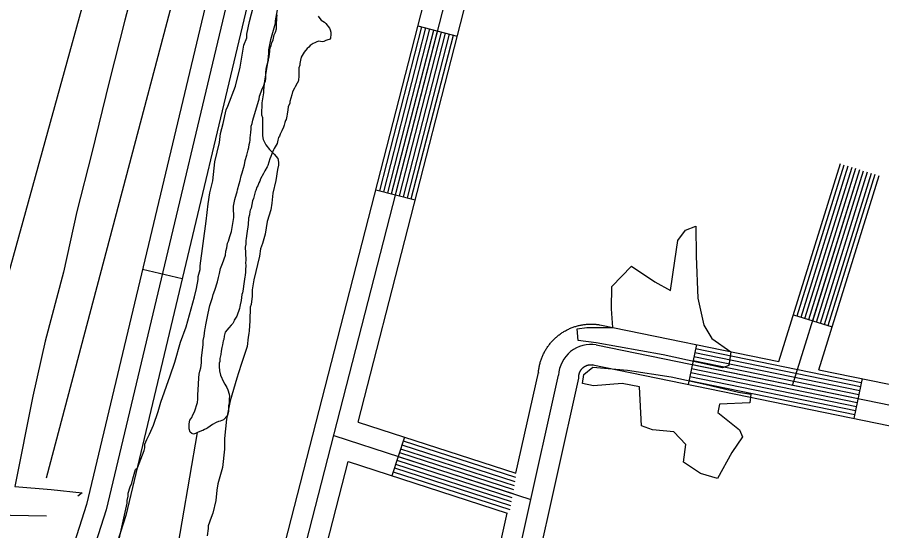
# Model space of a CAD drawing. Extents: x 3180038 to 3217926, y 922069 to 947485.
# Drawn here: x 3189218 to 3189857, y 939772 to 940151 of the extents above; entities that cross this region are included whole.
import ezdxf

# ---------------------------------------------------------------- set-up
doc = ezdxf.new("R2010")
doc.units = 0
for name, color, linetype in [('V-ROAD-CNTR', 7, 'Continuous'), ('V-RRAP-FSHR', 7, 'Continuous'), ('V-SITE-VEGE', 7, 'Continuous'), ('V-TOPO-SHOR', 7, 'Continuous')]:
    doc.layers.add(name, color=color, linetype=linetype)

msp = doc.modelspace()

# ---------------------------------------------------------------- linework, layer by layer
at = {"layer": 'V-ROAD-CNTR'}
for p, q in [((3189514.06, 940144.95), (3189543.12, 940137.48)), ((3189482.97, 940023.87), (3189512.03, 940016.41)), ((3189339.7, 939958.05), (3189310.51, 939965)), ((3189791.43, 939931.47), (3189820.08, 939922.57)), ((3189719.83, 939909.41), (3189713.79, 939880.03)), ((3189842.27, 939884.27), (3189836.24, 939854.88)), ((3189504.01, 939841.09), (3189494.76, 939812.55))]:
    msp.add_line(p, q, dxfattribs=at)
for points in [[(3189693.89, 941463.46), (3189592.95, 941082.49), (3189496.5, 940659.28), (3189496.12, 940640.3), (3189495.56, 940623.53), (3189493.41, 940606.17), (3189489.61, 940588.5), (3189481.35, 940554.88), (3189470.49, 940523.01), (3189457.29, 940497.64), (3189442.78, 940471.04), (3189432.79, 940448.48), (3189424.25, 940425.05), (3189417.76, 940397.35), (3189412, 940370.94), (3189402.92, 940339.98), (3189392.15, 940308.16), (3189269.17, 939791.24), (3189249.17, 939728.7), (3189224.16, 939702.93)], [(3189284.97, 939192.37), (3189772.53, 941091.31)], [(3189469.86, 939852.15), (3189763.42, 940995.51)], [(3189599.78, 940977.43), (3189526.43, 940655.6), (3189526.11, 940639.5), (3189525.5, 940621.19), (3189523.02, 940601.16), (3189518.85, 940581.77), (3189510.17, 940546.45), (3189498.15, 940511.18), (3189483.77, 940483.54), (3189469.71, 940457.76), (3189460.63, 940437.26), (3189453.05, 940416.47), (3189447.02, 940390.73), (3189441.09, 940363.52), (3189431.54, 940330.94), (3189421.01, 940299.86), (3189298.09, 939783.19), (3189275.71, 939713.21), (3189271.62, 939708.69)], [(3189270.2, 939195.16), (3189723.52, 940960.76)], [(3189406.58, 940304.01), (3189283.63, 939787.21), (3189262.44, 939720.95), (3189219.77, 939674.83)], [(3189485.88, 940023.13), (3189516.96, 940144.2)], [(3189488.78, 940022.38), (3189519.87, 940143.46)], [(3189491.69, 940021.64), (3189522.78, 940142.71)], [(3189494.6, 940020.89), (3189525.68, 940141.96)], [(3189497.5, 940020.14), (3189528.59, 940141.22)], [(3189500.41, 940019.4), (3189531.49, 940140.47)], [(3189503.31, 940018.65), (3189534.4, 940139.73)], [(3189506.22, 940017.91), (3189537.3, 940138.98)], [(3189509.12, 940017.16), (3189540.21, 940138.23)], [(3189780.69, 939896.91), (3189826.19, 940043.31)], [(3189790.92, 939879.27), (3189840.52, 940038.86)], [(3189794.3, 939930.58), (3189829.06, 940042.42)], [(3189797.16, 939929.69), (3189831.92, 940041.53)], [(3189800.03, 939928.8), (3189834.79, 940040.64)], [(3189802.89, 939927.91), (3189837.65, 940039.75)], [(3189805.76, 939927.02), (3189840.52, 940038.86)], [(3189808.62, 939926.13), (3189843.38, 940037.97)], [(3189810.23, 939890.85), (3189854.84, 940034.41)], [(3189811.49, 939925.24), (3189846.25, 940037.08)], [(3189814.35, 939924.35), (3189849.11, 940036.19)], [(3189817.22, 939923.46), (3189851.98, 940035.3)], [(3189615.38, 939914.14), (3189615.86, 939914.59), (3189616.35, 939915.02), (3189616.92, 939915.5), (3189617.43, 939915.92), (3189617.95, 939916.33), (3189618.5, 939916.75), (3189619.02, 939917.14), (3189619.62, 939917.57), (3189620.18, 939917.95), (3189620.7, 939918.29), (3189621.32, 939918.69), (3189621.9, 939919.04), (3189622.45, 939919.37), (3189623.07, 939919.72), (3189623.7, 939920.06), (3189624.28, 939920.36), (3189624.85, 939920.64), (3189625.5, 939920.95), (3189626.14, 939921.25), (3189626.75, 939921.51), (3189627.36, 939921.76), (3189628.02, 939922.03), (3189628.67, 939922.26), (3189629.27, 939922.48), (3189629.95, 939922.7), (3189630.61, 939922.91), (3189631.25, 939923.1), (3189631.91, 939923.28), (3189632.56, 939923.45), (3189633.24, 939923.61), (3189633.91, 939923.76), (3189634.54, 939923.89), (3189635.2, 939924.01), (3189635.93, 939924.13), (3189636.6, 939924.23), (3189637.26, 939924.32), (3189637.92, 939924.39), (3189638.59, 939924.46), (3189639.33, 939924.52), (3189640, 939924.55), (3189640.61, 939924.58), (3189641.36, 939924.6), (3189642.05, 939924.6), (3189642.66, 939924.6), (3189643.38, 939924.58), (3189644.07, 939924.55), (3189644.74, 939924.51), (3189645.47, 939924.45), (3189646.09, 939924.39), (3189646.76, 939924.31), (3189647.49, 939924.22), (3189648.02, 939924.14), (3189648.44, 939924.07), (3189780.69, 939896.91)], [(3189586.46, 939814.38), (3189603.04, 939888.89), (3189603, 939888.28), (3189603.06, 939889), (3189603.13, 939889.63), (3189603.2, 939890.29), (3189603.3, 939891.02), (3189603.39, 939891.65), (3189603.5, 939892.31), (3189603.64, 939893.03), (3189603.77, 939893.7), (3189603.92, 939894.36), (3189604.07, 939894.98), (3189604.24, 939895.64), (3189604.44, 939896.36), (3189604.63, 939897), (3189604.83, 939897.61), (3189605.04, 939898.26), (3189605.28, 939898.92), (3189605.52, 939899.56), (3189605.78, 939900.22), (3189606.02, 939900.8), (3189606.3, 939901.44), (3189606.6, 939902.09), (3189606.87, 939902.67), (3189607.18, 939903.29), (3189607.51, 939903.91), (3189607.82, 939904.5), (3189608.14, 939905.06), (3189608.51, 939905.69), (3189608.89, 939906.3), (3189609.22, 939906.82), (3189609.6, 939907.39), (3189610, 939907.97), (3189610.4, 939908.53), (3189610.79, 939909.05), (3189611.2, 939909.6), (3189611.66, 939910.17), (3189612.07, 939910.66), (3189612.5, 939911.17), (3189612.99, 939911.72), (3189613.43, 939912.2), (3189613.9, 939912.69), (3189614.38, 939913.18), (3189614.85, 939913.64), (3189615.38, 939914.14)], [(3189645.82, 939909.3), (3189883.66, 939860.46)], [(3189718.62, 939903.54), (3189841.07, 939878.39)], [(3189719.23, 939906.47), (3189841.67, 939881.33)], [(3189717.41, 939897.66), (3189839.86, 939872.51)], [(3189718.02, 939900.6), (3189840.46, 939875.45)], [(3189536.74, 939452.95), (3189632.85, 939884.71), (3189632.93, 939886.17), (3189632.94, 939886.28), (3189632.96, 939886.49), (3189632.98, 939886.66), (3189633, 939886.77), (3189633.03, 939886.97), (3189633.05, 939887.14), (3189633.07, 939887.24), (3189633.1, 939887.39), (3189633.14, 939887.56), (3189633.19, 939887.75), (3189633.23, 939887.91), (3189633.25, 939888), (3189633.3, 939888.17), (3189633.36, 939888.36), (3189633.41, 939888.5), (3189633.46, 939888.64), (3189633.51, 939888.78), (3189633.56, 939888.91), (3189633.64, 939889.1), (3189633.7, 939889.23), (3189633.75, 939889.34), (3189633.84, 939889.52), (3189633.91, 939889.66), (3189633.97, 939889.78), (3189634.05, 939889.93), (3189634.15, 939890.1), (3189634.21, 939890.2), (3189634.27, 939890.3), (3189634.39, 939890.49), (3189634.48, 939890.62), (3189634.55, 939890.73), (3189634.64, 939890.85), (3189634.75, 939891.01), (3189634.85, 939891.13), (3189634.92, 939891.22), (3189635.04, 939891.37), (3189635.16, 939891.51), (3189635.23, 939891.58), (3189635.36, 939891.72), (3189635.47, 939891.84), (3189635.58, 939891.95), (3189635.7, 939892.07), (3189635.79, 939892.16)], [(3189635.79, 939892.16), (3189635.92, 939892.27), (3189636.06, 939892.4), (3189636.14, 939892.46), (3189636.27, 939892.57), (3189636.41, 939892.69), (3189636.53, 939892.78), (3189636.68, 939892.89), (3189636.77, 939892.95), (3189636.91, 939893.05), (3189637.08, 939893.16), (3189637.18, 939893.22), (3189637.31, 939893.3), (3189637.48, 939893.4), (3189637.59, 939893.47), (3189637.71, 939893.53), (3189637.87, 939893.61), (3189638.05, 939893.7), (3189638.17, 939893.76), (3189638.29, 939893.81), (3189638.45, 939893.88), (3189638.61, 939893.95), (3189638.73, 939894), (3189638.88, 939894.05), (3189639.07, 939894.12), (3189639.19, 939894.16), (3189639.33, 939894.2), (3189639.49, 939894.25), (3189639.65, 939894.29), (3189639.81, 939894.34), (3189639.95, 939894.37), (3189640.09, 939894.4), (3189640.29, 939894.44), (3189640.45, 939894.47), (3189640.56, 939894.49), (3189640.71, 939894.51), (3189640.89, 939894.54), (3189641.06, 939894.56), (3189641.23, 939894.57), (3189641.33, 939894.58), (3189641.5, 939894.59), (3189641.72, 939894.6), (3189641.82, 939894.6), (3189641.98, 939894.6), (3189642.2, 939894.6), (3189642.31, 939894.6), (3189642.47, 939894.59), (3189642.64, 939894.58), (3189642.75, 939894.57), (3189642.96, 939894.55), (3189643.13, 939894.53), (3189643.23, 939894.52), (3189643.54, 939894.47), (3189643.19, 939894.52), (3189880.86, 939845.72)], [(3189716.21, 939891.78), (3189838.65, 939866.64)], [(3189716.81, 939894.72), (3189839.26, 939869.58)], [(3189810.23, 939890.85), (3189886.3, 939875.23)], [(3189522.32, 939457.17), (3189617.94, 939886.8)], [(3189715, 939885.9), (3189837.45, 939860.76)], [(3189715.6, 939888.84), (3189838.05, 939863.7)], [(3189714.4, 939882.96), (3189836.84, 939857.82)], [(3189469.86, 939852.15), (3189586.46, 939814.38)], [(3189451.82, 939842.22), (3189597.52, 939795.03)], [(3189502.16, 939835.38), (3189585.59, 939808.35)], [(3189503.08, 939838.23), (3189586.11, 939811.34)], [(3189499.39, 939826.82), (3189584.03, 939799.4)], [(3189500.31, 939829.67), (3189584.55, 939802.38)], [(3189501.23, 939832.52), (3189585.07, 939805.37)], [(3189404.04, 939595.82), (3189462.38, 939823.04)], [(3189462.38, 939823.04), (3189579.91, 939784.96)], [(3189497.54, 939821.11), (3189582.99, 939793.43)], [(3189498.46, 939823.96), (3189583.51, 939796.41)], [(3189495.69, 939815.4), (3189581.95, 939787.46)], [(3189496.61, 939818.25), (3189582.47, 939790.44)], [(3189532.35, 939571.29), (3189579.91, 939784.96)]]:
    msp.add_lwpolyline(points, dxfattribs=at)
msp.add_arc((3189641.99, 939885.52), 24.08, 80.86083, 176.95427, dxfattribs=at)
at = {"layer": 'V-RRAP-FSHR'}
msp.add_spline([(3188909.67, 936835.56), (3188947.17, 936904.9), (3189148.2, 937330.34), (3189156.65, 937362.67), (3189315.07, 937655.25), (3189456.11, 937980.67), (3189785.8, 938633.8), (3189989.58, 939082.49), (3190086.54, 939246.28), (3190202.2, 939544.14), (3190260.41, 939640.92), (3190317.47, 939690.4), (3190371.63, 939771.98), (3190383.24, 939818.37), (3190378.32, 939877.04), (3190456.71, 940024.39), (3190526.89, 940196.44), (3190631.99, 940397.77), (3190706.57, 940575.74), (3190844.1, 940852.1), (3190870.74, 940905.55), (3190891.62, 940984.86), (3190926.08, 941035.42), (3191101.29, 941369.43), (3191117.19, 941389.32)], degree=3, dxfattribs=at)
at = {"layer": 'V-SITE-VEGE'}
for points in [[(3189327.42, 940258.16), (3189311.08, 940200.73), (3189297.52, 940149.2), (3189285.77, 940103.66), (3189273, 940051.06), (3189261.97, 940007.71), (3189252.09, 939962.86), (3189238.62, 939912.04), (3189229.47, 939871.24), (3189216.15, 939804.52), (3189243.05, 939802.45), (3189265.98, 939799.8), (3189262.61, 939797.53)], [(3189419.01, 940199.27), (3189417.63, 940195.91), (3189417.61, 940192.54), (3189416.21, 940186.48), (3189414.11, 940176.37), (3189412.72, 940170.99), (3189411.98, 940162.23), (3189409.91, 940156.85), (3189408.5, 940148.76), (3189408.48, 940146.74), (3189405.02, 940134.63), (3189403.61, 940127.22), (3189403.59, 940124.52), (3189402.86, 940117.78), (3189400.74, 940104.31), (3189400.01, 940097.57), (3189399.99, 940095.54), (3189398.59, 940088.13), (3189398.52, 940079.37), (3189399.18, 940077.34), (3189399.07, 940063.85), (3189399.73, 940061.15)], [(3189292.19, 939761.15), (3189299.17, 939792.13), (3189299.19, 939794.15), (3189299.89, 939797.52), (3189299.9, 939799.54), (3189301.29, 939804.25), (3189302.66, 939806.94), (3189303.36, 939810.31), (3189305.43, 939817.04), (3189306.79, 939818.37), (3189311.61, 939831.15), (3189312.3, 939833.17), (3189312.32, 939835.87), (3189313.7, 939839.23), (3189315.75, 939843.26), (3189318.5, 939849.98), (3189321.95, 939860.08), (3189324.03, 939866.81), (3189330.92, 939886.31), (3189334.38, 939896.4), (3189338.54, 939911.21), (3189342.67, 939922.64), (3189348.91, 939944.85), (3189350.31, 939950.91), (3189351.71, 939957.65), (3189351.72, 939959.67), (3189353.12, 939965.06), (3189353.14, 939967.75), (3189357.44, 940000.77), (3189358.89, 940013.57), (3189360.3, 940021.66), (3189362.39, 940030.41), (3189363.85, 940044.56), (3189367.33, 940058.7), (3189368.06, 940065.44), (3189370.14, 940072.84), (3189372.24, 940082.94), (3189373.61, 940085.63), (3189379.12, 940100.43), (3189382.6, 940114.56), (3189384.01, 940121.97), (3189385.43, 940130.73), (3189387.49, 940136.11), (3189387.51, 940138.81), (3189389.61, 940148.24), (3189393.78, 940164.39)], [(3189399.73, 940061.15), (3189401.72, 940057.08), (3189404.39, 940053.69), (3189407.74, 940050.29), (3189410.41, 940046.9), (3189411.06, 940044.2), (3189411.05, 940042.17), (3189410.35, 940038.81), (3189408.94, 940030.72), (3189406.84, 940021.3), (3189406.11, 940013.88), (3189405.4, 940009.17), (3189402.63, 940000.42), (3189401.21, 939990.99), (3189399.13, 939984.26), (3189397.75, 939980.22), (3189397.04, 939974.83), (3189392.85, 939957.33), (3189391.45, 939949.92), (3189391.41, 939945.2), (3189390.69, 939939.13), (3189390, 939937.11), (3189389.92, 939927), (3189389.19, 939919.59), (3189389.17, 939917.56), (3189388.48, 939914.87), (3189387.75, 939908.13), (3189383.61, 939895.35), (3189381.53, 939888.62), (3189380.15, 939884.58), (3189375.3, 939867.76), (3189372.5, 939854.29), (3189371.04, 939840.14), (3189370.97, 939832.04), (3189369.52, 939818.56), (3189366.05, 939806.45), (3189365.34, 939801.73), (3189364.61, 939794.32), (3189362.52, 939784.89), (3189361.14, 939781.53), (3189359.07, 939775.48), (3189359.05, 939773.45), (3189358.34, 939768.06)]]:
    msp.add_lwpolyline(points, dxfattribs=at)
at = {"layer": 'V-TOPO-SHOR'}
for points in [[(3188688.24, 939820.21), (3188922.82, 939822.01), (3189123.12, 939820.21), (3189164.62, 939823.81), (3189177.25, 939838.25), (3189271.09, 940177.49), (3189339.66, 940415.69), (3189404.62, 940558.24), (3189420.86, 940625.01), (3189523.71, 941018.38), (3189579.65, 941225.9), (3189579.65, 941243.94), (3189572.44, 941251.16), (3189547.17, 941249.36), (3189511.08, 941242.14), (3189485.82, 941242.14), (3189469.58, 941245.75)], [(3189239.52, 939810.89), (3189391.53, 940385.14), (3189420.24, 940467.9), (3189440.51, 940501.68), (3189448.95, 940516.88), (3189460.78, 940572.62), (3189472.6, 940608.08), (3189477.67, 940631.73), (3189479.36, 940662.13), (3189486.11, 940706.04), (3189504.69, 940771.91), (3189519.89, 940824.27)], [(3189396.31, 940089.4), (3189396.61, 940090.82), (3189396.91, 940093.11), (3189398.08, 940096.24), (3189398.96, 940098.52), (3189399.83, 940100.23), (3189400.7, 940102.79), (3189401.28, 940104.22), (3189401.59, 940106.21), (3189401.61, 940109.07), (3189401.62, 940110.78), (3189402.22, 940114.49), (3189403.69, 940119.62), (3189403.7, 940120.77), (3189404, 940122.19), (3189404.6, 940126.18), (3189404.61, 940127.33), (3189405.19, 940129.32), (3189405.49, 940130.46), (3189406.07, 940132.46), (3189406.95, 940134.74), (3189407.83, 940138.44), (3189408.71, 940140.44), (3189409.58, 940142.72), (3189409.59, 940143.86), (3189409.61, 940145.86), (3189409.64, 940150.71), (3189409.95, 940153.28)], [(3189440.35, 940152.18), (3189441.48, 940150.46), (3189442.61, 940149.31), (3189444.88, 940147.86), (3189446.02, 940146.71), (3189448.56, 940143.26), (3189449.13, 940142.12)], [(3189449.13, 940142.12), (3189449.68, 940140.4), (3189449.67, 940138.97), (3189449.36, 940135.83), (3189448.79, 940134.98), (3189447.35, 940134.7), (3189445.92, 940134.14), (3189444.49, 940133.58), (3189443.34, 940133.31), (3189440.77, 940133.61), (3189439.34, 940133.34), (3189437.91, 940132.49), (3189436.48, 940131.93), (3189434.47, 940130.52), (3189433.31, 940129.39), (3189432.16, 940128.25), (3189429.86, 940125.7), (3189427.83, 940122), (3189427.24, 940119.72), (3189426.65, 940117.15), (3189426.64, 940116.01), (3189426.05, 940114.02), (3189426.02, 940109.44), (3189426, 940107.45), (3189425.7, 940105.45), (3189425.41, 940104.02), (3189425.69, 940104.31), (3189424.82, 940102.6), (3189423.37, 940100.04), (3189422.79, 940098.9), (3189421.35, 940096.34), (3189420.76, 940094.06), (3189419.29, 940089.21), (3189419.28, 940087.79), (3189418.12, 940085.22), (3189417.82, 940082.94), (3189417.5, 940079.8), (3189417.21, 940078.37), (3189416.62, 940075.81), (3189416.04, 940074.96), (3189415.74, 940073.53), (3189415.16, 940071.54), (3189414.57, 940070.11), (3189413.41, 940067.55), (3189412.25, 940064.99), (3189411.67, 940063.56), (3189411.09, 940062.42), (3189410.5, 940060.43), (3189409.91, 940058.15), (3189407.88, 940054.45), (3189407.3, 940053.31), (3189406.14, 940050.46), (3189405.27, 940048.47), (3189404.68, 940046.76), (3189403.21, 940041.92), (3189402.63, 940040.78), (3189400.9, 940037.94), (3189400.02, 940035.94), (3189397.71, 940031.96), (3189397.12, 940030.25), (3189396.54, 940029.12), (3189395.67, 940026.84), (3189395.09, 940025.7), (3189394.21, 940023.42), (3189393.63, 940022.28), (3189393.04, 940019.43), (3189392.46, 940017.43), (3189391.87, 940015.72), (3189390.69, 940010.31), (3189390.1, 940008.88), (3189389.81, 940007.74), (3189389.5, 940005.46), (3189388.91, 940002.89), (3189388.59, 939998.32), (3189387.68, 939991.48), (3189387.08, 939987.77), (3189386.79, 939986.34), (3189386.77, 939983.77), (3189386.46, 939981.48), (3189386.71, 939977.2), (3189386.96, 939971.48), (3189386.66, 939970.06), (3189386.93, 939967.77), (3189386.62, 939964.91), (3189386.61, 939963.2), (3189386.3, 939960.63), (3189386.01, 939959.49), (3189385.1, 939952.64), (3189384.79, 939950.36), (3189384.49, 939947.79), (3189383.9, 939946.37), (3189383.6, 939944.37), (3189383.3, 939942.09), (3189382.7, 939938.95), (3189382.41, 939937.52), (3189382.11, 939936.1), (3189381.52, 939933.82), (3189380.94, 939932.68), (3189380.07, 939930.4), (3189378.33, 939927.56), (3189378.04, 939926.42)], [(3189387.56, 940049.47), (3189388.45, 940053.46), (3189389.03, 940055.17), (3189389.34, 940057.45), (3189389.92, 940059.16), (3189389.93, 940060.59), (3189389.95, 940062.3), (3189390.55, 940066.3), (3189390.85, 940068.87), (3189390.87, 940070.87), (3189391.46, 940072.86), (3189392.05, 940075.43), (3189396.31, 940089.4)], [(3189378.04, 939926.42), (3189377.17, 939924.99), (3189376.02, 939923.86), (3189374.29, 939921.87), (3189371.69, 939918.75), (3189370.81, 939915.62), (3189370.51, 939913.33), (3189370.21, 939912.19), (3189369.62, 939909.34), (3189369.03, 939907.35), (3189368.73, 939904.49), (3189368.42, 939902.21), (3189367.54, 939899.07), (3189367.53, 939897.07), (3189367.23, 939895.65), (3189367.21, 939893.36), (3189367.47, 939889.93), (3189368.02, 939886.79), (3189370.27, 939881.91), (3189371.4, 939880.19), (3189372.8, 939877.61), (3189373.65, 939875.89), (3189374.48, 939872.74), (3189374.75, 939871.02), (3189374.46, 939869.6), (3189374.43, 939866.45), (3189374.13, 939864.17), (3189374.1, 939860.17), (3189373.22, 939857.04), (3189370.33, 939853.92), (3189367.76, 939852.79), (3189366.61, 939852.52), (3189364.89, 939851.96), (3189362.31, 939850.27), (3189358.86, 939848.01), (3189358, 939847.44), (3189356.28, 939846.6), (3189355.13, 939846.04), (3189353.99, 939845.76), (3189351.12, 939844.35), (3189349.69, 939843.79), (3189348.26, 939843.23), (3189346.83, 939843.81), (3189345.7, 939844.68), (3189344.86, 939847.26), (3189344.89, 939850.97), (3189345.48, 939853.54), (3189346.92, 939855.52), (3189347.79, 939857.52), (3189348.96, 939859.79), (3189351.01, 939866.64), (3189351.31, 939869.21), (3189351.34, 939872.63), (3189351.65, 939875.77), (3189352.01, 939884.91), (3189352.31, 939887.48), (3189352.9, 939889.76), (3189353.49, 939892.33), (3189354.09, 939896.04), (3189354.12, 939899.46), (3189355.34, 939909.45), (3189355.36, 939912.59), (3189355.96, 939915.73), (3189356.56, 939920.01), (3189356.86, 939921.15), (3189357.17, 939924.01), (3189358.95, 939932.56), (3189360.13, 939938.27), (3189361.01, 939940.55), (3189362.18, 939944.25), (3189362.77, 939946.53), (3189363.93, 939949.67), (3189365.98, 939955.93), (3189366.58, 939959.07), (3189367.46, 939961.92), (3189368.06, 939965.63), (3189369.52, 939969.33), (3189371.85, 939975.6), (3189372.16, 939978.45), (3189372.75, 939981.02), (3189373.35, 939984.44), (3189373.93, 939985.87), (3189375.1, 939989.29), (3189376.27, 939992.99), (3189377.47, 940000.41), (3189378.06, 940003.26), (3189378.08, 940005.26), (3189377.82, 940008.98), (3189377.84, 940011.83), (3189378.74, 940016.68), (3189379.91, 940020.96), (3189380.49, 940022.38), (3189380.79, 940023.81), (3189381.97, 940028.37), (3189382.56, 940030.65), (3189383.44, 940034.07), (3189384.03, 940036.35), (3189385.2, 940039.77), (3189385.79, 940042.34), (3189386.39, 940045.47), (3189387.56, 940049.47)], [(3189703.86, 939971.39), (3189706.1, 939986.38), (3189711.63, 939994.02), (3189719.33, 939997.02), (3189719.69, 939974.89), (3189720.77, 939943.81), (3189725.29, 939923.74), (3189731.13, 939914.07), (3189745.17, 939904.07), (3189743.68, 939894.02), (3189739.08, 939892.2), (3189695.28, 939901.9), (3189645.65, 939910.68), (3189632.51, 939912.46), (3189631.7, 939920.97), (3189638.86, 939922.03), (3189657.93, 939922.15), (3189657.06, 939935.84), (3189657.19, 939952.43), (3189671.79, 939967.41), (3189689, 939955.71), (3189700.69, 939949.53), (3189703.86, 939971.39)], [(3189664.86, 939880.73), (3189643.83, 939878.86), (3189635.64, 939880.78), (3189636.57, 939887.3), (3189643.15, 939892.72), (3189668.99, 939890.49), (3189701.26, 939885.73), (3189726.12, 939880.24), (3189750.96, 939874.31), (3189760.04, 939872.74), (3189759.37, 939866.47), (3189736.94, 939865.33), (3189735.66, 939859.16), (3189751.54, 939846.5), (3189753.97, 939841.27), (3189746.02, 939829.77), (3189735.36, 939810.43), (3189722.94, 939814.06), (3189710.3, 939822.55), (3189711.91, 939835.69), (3189703.15, 939845.02), (3189687.36, 939846.47), (3189679.27, 939849.45), (3189677.64, 939878.33), (3189664.86, 939880.73)], [(3189185.47, 939265.77), (3189290.19, 939657.61), (3189334.1, 939745.44), (3189351.12, 939844.35)], [(3189239.52, 939782.6), (3188695.67, 939792.73), (3188340.99, 939792.73), (3188114.66, 939799.49), (3187918.74, 939813), (3187858.22, 939815.44)]]:
    msp.add_lwpolyline(points, dxfattribs=at)

doc.saveas('drawing.dxf')
